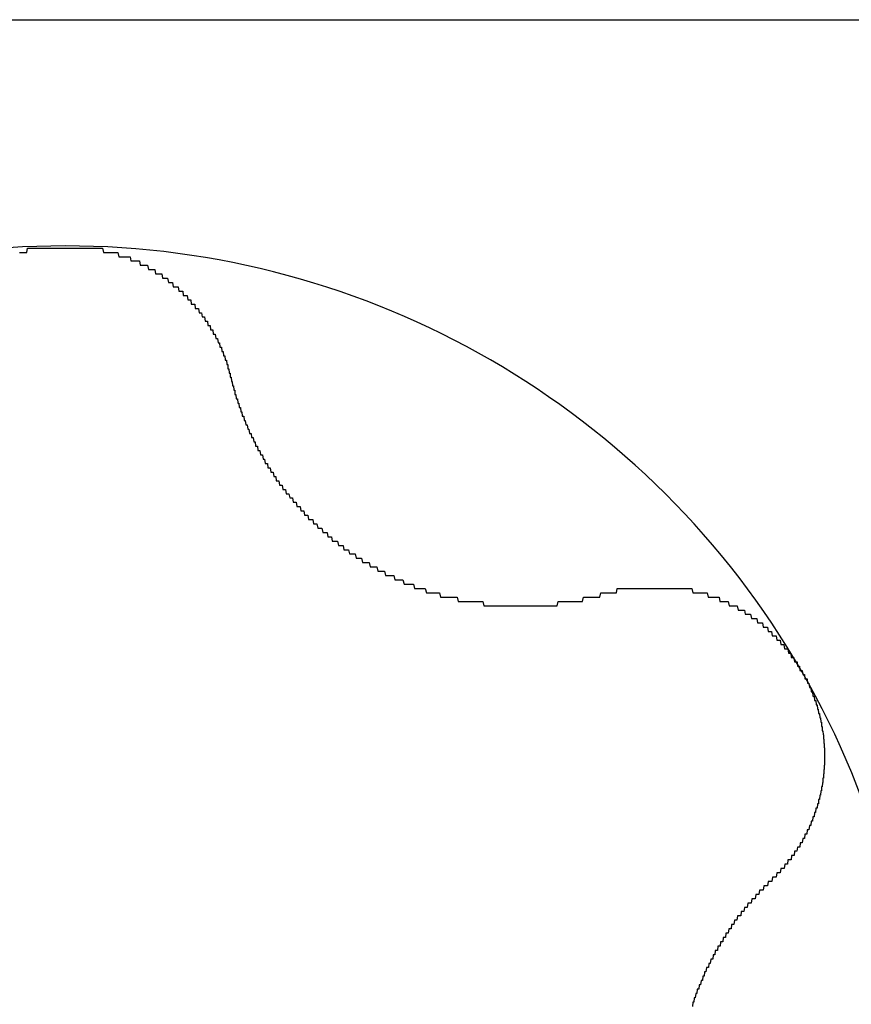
# Model space of a CAD drawing. Extents: x 1107 to 4046, y 937 to 3355.
# Tile 641 of 656: x 2225.37 to 2227.3, y 2735.93 to 2738.21. Entities that reach past the tile are written whole.
import ezdxf

# ---------------------------------------------------------------- set-up
doc = ezdxf.new("R2010")
doc.units = 0
doc.layers.add('KF_VIDA_L___C_REAR', color=7, linetype='CONTINUOUS')

# ---------------------------------------------------------------- blocks, each defined once
blk = doc.blocks.new('KF_VIDA_L___C_REAR')
at = {"layer": 'KF_VIDA_L___C_REAR'}
blk.add_line((10.816654, 1049), (47.98, 1049), dxfattribs=at)
for points in [[(38.3941, 1048.46, 0), (38.3962, 1048.46, 0), (38.3983, 1048.46, 0), (38.4004, 1048.46, 0), (38.4025, 1048.46, 0), (38.4046, 1048.46, 0), (38.4067, 1048.46, 0), (38.4088, 1048.46, 0), (38.4109, 1048.46, 0), (38.413, 1048.47, 0), (38.4151, 1048.47, 0), (38.4172, 1048.47, 0), (38.4193, 1048.47, 0), (38.4215, 1048.47, 0), (38.4236, 1048.47, 0), (38.4257, 1048.47, 0), (38.4278, 1048.47, 0), (38.4299, 1048.47, 0), (38.432, 1048.47, 0), (38.4342, 1048.47, 0), (38.4363, 1048.47, 0), (38.4384, 1048.47, 0), (38.4405, 1048.47, 0), (38.4427, 1048.47, 0), (38.4448, 1048.47, 0), (38.4469, 1048.47, 0), (38.4491, 1048.47, 0), (38.4512, 1048.47, 0), (38.4533, 1048.47, 0), (38.4554, 1048.47, 0), (38.4576, 1048.47, 0), (38.4597, 1048.47, 0), (38.4618, 1048.47, 0), (38.4639, 1048.47, 0), (38.4661, 1048.47, 0), (38.4682, 1048.47, 0), (38.4703, 1048.47, 0), (38.4725, 1048.47, 0), (38.4746, 1048.47, 0), (38.4767, 1048.47, 0), (38.4788, 1048.47, 0), (38.481, 1048.47, 0), (38.4831, 1048.47, 0), (38.4852, 1048.47, 0), (38.4873, 1048.47, 0), (38.4894, 1048.47, 0), (38.4916, 1048.47, 0), (38.4937, 1048.47, 0), (38.4958, 1048.47, 0), (38.4979, 1048.47, 0), (38.5, 1048.47, 0)], [(38.5, 1048.47, 0), (38.5021, 1048.47, 0), (38.5042, 1048.47, 0), (38.5063, 1048.47, 0), (38.5084, 1048.47, 0), (38.5106, 1048.47, 0), (38.5127, 1048.47, 0), (38.5148, 1048.47, 0), (38.5169, 1048.47, 0), (38.519, 1048.47, 0), (38.5212, 1048.47, 0), (38.5233, 1048.47, 0), (38.5254, 1048.47, 0), (38.5275, 1048.47, 0), (38.5297, 1048.47, 0), (38.5318, 1048.47, 0), (38.5339, 1048.47, 0), (38.5361, 1048.47, 0), (38.5382, 1048.47, 0), (38.5403, 1048.47, 0), (38.5424, 1048.47, 0), (38.5446, 1048.47, 0), (38.5467, 1048.47, 0), (38.5488, 1048.47, 0), (38.5509, 1048.47, 0), (38.5531, 1048.47, 0), (38.5552, 1048.47, 0), (38.5573, 1048.47, 0), (38.5595, 1048.47, 0), (38.5616, 1048.47, 0), (38.5637, 1048.47, 0), (38.5658, 1048.47, 0), (38.568, 1048.47, 0), (38.5701, 1048.47, 0), (38.5722, 1048.47, 0), (38.5743, 1048.47, 0), (38.5764, 1048.47, 0), (38.5785, 1048.47, 0), (38.5807, 1048.47, 0), (38.5828, 1048.47, 0), (38.5849, 1048.47, 0), (38.587, 1048.47, 0), (38.5891, 1048.46, 0), (38.5912, 1048.46, 0), (38.5933, 1048.46, 0), (38.5954, 1048.46, 0), (38.5975, 1048.46, 0), (38.5996, 1048.46, 0), (38.6017, 1048.46, 0), (38.6038, 1048.46, 0), (38.6059, 1048.46, 0), (38.6079, 1048.46, 0), (38.61, 1048.46, 0), (38.6121, 1048.46, 0), (38.6142, 1048.46, 0), (38.6163, 1048.46, 0), (38.6183, 1048.46, 0), (38.6204, 1048.46, 0), (38.6224, 1048.46, 0), (38.6245, 1048.45, 0), (38.6266, 1048.45, 0), (38.6286, 1048.45, 0), (38.6307, 1048.45, 0), (38.6327, 1048.45, 0), (38.6347, 1048.45, 0), (38.6368, 1048.45, 0), (38.6388, 1048.45, 0), (38.6408, 1048.45, 0), (38.6428, 1048.45, 0), (38.6449, 1048.45, 0), (38.6469, 1048.45, 0), (38.6489, 1048.45, 0), (38.6509, 1048.45, 0), (38.6529, 1048.44, 0), (38.6549, 1048.44, 0), (38.6568, 1048.44, 0), (38.6588, 1048.44, 0), (38.6608, 1048.44, 0), (38.6628, 1048.44, 0), (38.6647, 1048.44, 0), (38.6667, 1048.44, 0), (38.6687, 1048.44, 0), (38.6706, 1048.44, 0), (38.6725, 1048.44, 0), (38.6745, 1048.43, 0), (38.6764, 1048.43, 0), (38.6783, 1048.43, 0), (38.6802, 1048.43, 0), (38.6822, 1048.43, 0), (38.6841, 1048.43, 0), (38.686, 1048.43, 0), (38.6878, 1048.43, 0), (38.6897, 1048.43, 0), (38.6916, 1048.43, 0), (38.6935, 1048.42, 0), (38.6953, 1048.42, 0), (38.6972, 1048.42, 0), (38.699, 1048.42, 0), (38.7009, 1048.42, 0), (38.7027, 1048.42, 0), (38.7046, 1048.42, 0), (38.7064, 1048.42, 0), (38.7082, 1048.42, 0), (38.71, 1048.41, 0), (38.7118, 1048.41, 0), (38.7136, 1048.41, 0), (38.7154, 1048.41, 0), (38.7172, 1048.41, 0), (38.7189, 1048.41, 0), (38.7207, 1048.41, 0), (38.7225, 1048.41, 0), (38.7242, 1048.41, 0), (38.7259, 1048.4, 0), (38.7277, 1048.4, 0), (38.7294, 1048.4, 0), (38.7311, 1048.4, 0), (38.7328, 1048.4, 0), (38.7345, 1048.4, 0), (38.7362, 1048.4, 0), (38.7379, 1048.4, 0), (38.7396, 1048.39, 0), (38.7413, 1048.39, 0), (38.7429, 1048.39, 0), (38.7446, 1048.39, 0), (38.7462, 1048.39, 0), (38.7479, 1048.39, 0), (38.7495, 1048.39, 0), (38.7511, 1048.38, 0), (38.7527, 1048.38, 0), (38.7543, 1048.38, 0), (38.7559, 1048.38, 0), (38.7575, 1048.38, 0), (38.7591, 1048.38, 0), (38.7607, 1048.38, 0), (38.7622, 1048.38, 0), (38.7638, 1048.37, 0), (38.7653, 1048.37, 0), (38.7668, 1048.37, 0), (38.7684, 1048.37, 0), (38.7699, 1048.37, 0), (38.7714, 1048.37, 0), (38.7729, 1048.37, 0), (38.7744, 1048.36, 0), (38.7759, 1048.36, 0), (38.7773, 1048.36, 0), (38.7788, 1048.36, 0), (38.7802, 1048.36, 0), (38.7817, 1048.36, 0), (38.7831, 1048.36, 0), (38.7845, 1048.35, 0), (38.7859, 1048.35, 0), (38.7874, 1048.35, 0), (38.7887, 1048.35, 0), (38.7901, 1048.35, 0), (38.7915, 1048.35, 0), (38.7929, 1048.34, 0), (38.7942, 1048.34, 0), (38.7956, 1048.34, 0), (38.7969, 1048.34, 0), (38.7982, 1048.34, 0), (38.7995, 1048.34, 0), (38.8008, 1048.34, 0), (38.8021, 1048.33, 0), (38.8034, 1048.33, 0), (38.8047, 1048.33, 0), (38.806, 1048.33, 0), (38.8072, 1048.33, 0), (38.8084, 1048.33, 0), (38.8097, 1048.33, 0), (38.8109, 1048.32, 0), (38.8121, 1048.32, 0), (38.8133, 1048.32, 0), (38.8145, 1048.32, 0), (38.8157, 1048.32, 0), (38.8169, 1048.32, 0), (38.818, 1048.31, 0), (38.8192, 1048.31, 0), (38.8204, 1048.31, 0), (38.8215, 1048.31, 0), (38.8226, 1048.31, 0), (38.8238, 1048.31, 0), (38.8249, 1048.3, 0), (38.826, 1048.3, 0), (38.8271, 1048.3, 0), (38.8282, 1048.3, 0), (38.8293, 1048.3, 0), (38.8304, 1048.3, 0), (38.8315, 1048.29, 0), (38.8325, 1048.29, 0), (38.8336, 1048.29, 0), (38.8347, 1048.29, 0), (38.8357, 1048.29, 0), (38.8367, 1048.29, 0), (38.8378, 1048.28, 0), (38.8388, 1048.28, 0), (38.8398, 1048.28, 0), (38.8408, 1048.28, 0), (38.8418, 1048.28, 0), (38.8428, 1048.28, 0), (38.8438, 1048.27, 0), (38.8447, 1048.27, 0), (38.8457, 1048.27, 0), (38.8467, 1048.27, 0), (38.8476, 1048.27, 0), (38.8485, 1048.27, 0), (38.8495, 1048.26, 0), (38.8504, 1048.26, 0), (38.8513, 1048.26, 0), (38.8522, 1048.26, 0), (38.8531, 1048.26, 0), (38.854, 1048.26, 0), (38.8549, 1048.25, 0), (38.8557, 1048.25, 0), (38.8566, 1048.25, 0), (38.8574, 1048.25, 0), (38.8583, 1048.25, 0), (38.8591, 1048.24, 0), (38.8599, 1048.24, 0), (38.8608, 1048.24, 0), (38.8616, 1048.24, 0), (38.8624, 1048.24, 0), (38.8632, 1048.24, 0), (38.8639, 1048.23, 0), (38.8647, 1048.23, 0), (38.8655, 1048.23, 0), (38.8662, 1048.23, 0), (38.867, 1048.23, 0), (38.8677, 1048.22, 0), (38.8684, 1048.22, 0), (38.8691, 1048.22, 0), (38.8698, 1048.22, 0), (38.8705, 1048.22, 0), (38.8712, 1048.21, 0), (38.8719, 1048.21, 0), (38.8726, 1048.21, 0), (38.8732, 1048.21, 0), (38.8739, 1048.21, 0), (38.8745, 1048.21, 0), (38.8751, 1048.2, 0), (38.8758, 1048.2, 0), (38.8764, 1048.2, 0), (38.877, 1048.2, 0), (38.8776, 1048.2, 0), (38.8781, 1048.19, 0), (38.8787, 1048.19, 0), (38.8793, 1048.19, 0), (38.8798, 1048.19, 0), (38.8804, 1048.19, 0), (38.8809, 1048.18, 0), (38.8814, 1048.18, 0), (38.8819, 1048.18, 0), (38.8824, 1048.18, 0), (38.8829, 1048.18, 0), (38.8834, 1048.17, 0), (38.8839, 1048.17, 0), (38.8843, 1048.17, 0)], [(38.8843, 1048.17, 0), (38.8849, 1048.17, 0), (38.8855, 1048.17, 0), (38.886, 1048.16, 0), (38.8866, 1048.16, 0), (38.8872, 1048.16, 0), (38.8878, 1048.16, 0), (38.8884, 1048.15, 0), (38.8891, 1048.15, 0), (38.8897, 1048.15, 0), (38.8903, 1048.15, 0), (38.891, 1048.15, 0), (38.8916, 1048.14, 0), (38.8923, 1048.14, 0), (38.8929, 1048.14, 0), (38.8936, 1048.14, 0), (38.8943, 1048.13, 0), (38.895, 1048.13, 0), (38.8957, 1048.13, 0), (38.8964, 1048.13, 0), (38.8971, 1048.12, 0), (38.8978, 1048.12, 0), (38.8986, 1048.12, 0), (38.8993, 1048.12, 0), (38.9, 1048.12, 0), (38.9008, 1048.11, 0), (38.9015, 1048.11, 0), (38.9023, 1048.11, 0), (38.9031, 1048.11, 0), (38.9039, 1048.1, 0), (38.9047, 1048.1, 0), (38.9055, 1048.1, 0), (38.9063, 1048.1, 0), (38.9071, 1048.1, 0), (38.9079, 1048.09, 0), (38.9087, 1048.09, 0), (38.9096, 1048.09, 0), (38.9104, 1048.09, 0), (38.9112, 1048.08, 0), (38.9121, 1048.08, 0), (38.913, 1048.08, 0), (38.9138, 1048.08, 0), (38.9147, 1048.08, 0), (38.9156, 1048.07, 0), (38.9165, 1048.07, 0), (38.9174, 1048.07, 0), (38.9183, 1048.07, 0), (38.9192, 1048.06, 0), (38.9201, 1048.06, 0), (38.921, 1048.06, 0), (38.922, 1048.06, 0), (38.9229, 1048.06, 0), (38.9238, 1048.05, 0), (38.9248, 1048.05, 0), (38.9258, 1048.05, 0), (38.9267, 1048.05, 0), (38.9277, 1048.04, 0), (38.9287, 1048.04, 0), (38.9297, 1048.04, 0), (38.9306, 1048.04, 0), (38.9316, 1048.04, 0), (38.9326, 1048.03, 0), (38.9337, 1048.03, 0), (38.9347, 1048.03, 0), (38.9357, 1048.03, 0), (38.9367, 1048.03, 0), (38.9378, 1048.02, 0), (38.9388, 1048.02, 0), (38.9399, 1048.02, 0), (38.9409, 1048.02, 0), (38.942, 1048.01, 0), (38.9431, 1048.01, 0), (38.9442, 1048.01, 0), (38.9453, 1048.01, 0), (38.9464, 1048.01, 0), (38.9475, 1048, 0), (38.9487, 1048, 0), (38.9498, 1048, 0), (38.951, 1048, 0), (38.9521, 1048, 0), (38.9533, 1047.99, 0), (38.9545, 1047.99, 0), (38.9557, 1047.99, 0), (38.9569, 1047.99, 0), (38.9581, 1047.99, 0), (38.9594, 1047.98, 0), (38.9606, 1047.98, 0), (38.9619, 1047.98, 0), (38.9631, 1047.98, 0), (38.9644, 1047.97, 0), (38.9657, 1047.97, 0), (38.9669, 1047.97, 0), (38.9682, 1047.97, 0), (38.9696, 1047.97, 0), (38.9709, 1047.96, 0), (38.9722, 1047.96, 0), (38.9735, 1047.96, 0), (38.9749, 1047.96, 0), (38.9762, 1047.96, 0), (38.9776, 1047.95, 0), (38.979, 1047.95, 0), (38.9804, 1047.95, 0), (38.9818, 1047.95, 0), (38.9832, 1047.95, 0), (38.9846, 1047.94, 0), (38.986, 1047.94, 0), (38.9874, 1047.94, 0), (38.9889, 1047.94, 0), (38.9903, 1047.93, 0), (38.9918, 1047.93, 0), (38.9933, 1047.93, 0), (38.9948, 1047.93, 0), (38.9963, 1047.93, 0), (38.9978, 1047.92, 0), (38.9993, 1047.92, 0), (39.0008, 1047.92, 0), (39.0023, 1047.92, 0), (39.0039, 1047.92, 0), (39.0054, 1047.91, 0), (39.007, 1047.91, 0), (39.0085, 1047.91, 0), (39.0101, 1047.91, 0), (39.0117, 1047.91, 0), (39.0133, 1047.9, 0), (39.0149, 1047.9, 0), (39.0165, 1047.9, 0), (39.0181, 1047.9, 0), (39.0197, 1047.9, 0), (39.0214, 1047.89, 0), (39.023, 1047.89, 0), (39.0247, 1047.89, 0), (39.0264, 1047.89, 0), (39.028, 1047.89, 0), (39.0297, 1047.88, 0), (39.0314, 1047.88, 0), (39.0331, 1047.88, 0), (39.0348, 1047.88, 0), (39.0366, 1047.88, 0), (39.0383, 1047.87, 0), (39.04, 1047.87, 0), (39.0418, 1047.87, 0), (39.0435, 1047.87, 0), (39.0453, 1047.87, 0), (39.0471, 1047.86, 0), (39.0489, 1047.86, 0), (39.0506, 1047.86, 0), (39.0524, 1047.86, 0), (39.0543, 1047.86, 0), (39.0561, 1047.85, 0), (39.0579, 1047.85, 0), (39.0597, 1047.85, 0), (39.0616, 1047.85, 0), (39.0634, 1047.85, 0), (39.0653, 1047.84, 0), (39.0672, 1047.84, 0), (39.069, 1047.84, 0), (39.0709, 1047.84, 0), (39.0728, 1047.84, 0), (39.0747, 1047.84, 0), (39.0766, 1047.83, 0), (39.0785, 1047.83, 0), (39.0805, 1047.83, 0), (39.0824, 1047.83, 0), (39.0843, 1047.83, 0), (39.0863, 1047.82, 0), (39.0882, 1047.82, 0), (39.0902, 1047.82, 0), (39.0921, 1047.82, 0), (39.0941, 1047.82, 0), (39.0961, 1047.82, 0), (39.0981, 1047.81, 0), (39.1001, 1047.81, 0), (39.1021, 1047.81, 0), (39.1041, 1047.81, 0), (39.1061, 1047.81, 0), (39.1081, 1047.81, 0), (39.1101, 1047.8, 0), (39.1121, 1047.8, 0), (39.1142, 1047.8, 0), (39.1162, 1047.8, 0), (39.1183, 1047.8, 0), (39.1203, 1047.79, 0), (39.1224, 1047.79, 0), (39.1244, 1047.79, 0), (39.1265, 1047.79, 0), (39.1286, 1047.79, 0), (39.1307, 1047.79, 0), (39.1327, 1047.79, 0), (39.1348, 1047.78, 0), (39.1369, 1047.78, 0), (39.139, 1047.78, 0), (39.1411, 1047.78, 0), (39.1432, 1047.78, 0), (39.1453, 1047.78, 0), (39.1474, 1047.77, 0), (39.1496, 1047.77, 0), (39.1517, 1047.77, 0), (39.1538, 1047.77, 0), (39.1559, 1047.77, 0), (39.1581, 1047.77, 0), (39.1602, 1047.76, 0), (39.1624, 1047.76, 0), (39.1645, 1047.76, 0), (39.1666, 1047.76, 0), (39.1688, 1047.76, 0), (39.171, 1047.76, 0), (39.1731, 1047.76, 0), (39.1753, 1047.75, 0), (39.1774, 1047.75, 0), (39.1796, 1047.75, 0), (39.1818, 1047.75, 0), (39.184, 1047.75, 0), (39.1861, 1047.75, 0), (39.1883, 1047.75, 0), (39.1905, 1047.74, 0), (39.1927, 1047.74, 0), (39.1949, 1047.74, 0), (39.197, 1047.74, 0), (39.1992, 1047.74, 0), (39.2014, 1047.74, 0), (39.2036, 1047.74, 0), (39.2058, 1047.74, 0), (39.208, 1047.73, 0), (39.2102, 1047.73, 0), (39.2124, 1047.73, 0), (39.2146, 1047.73, 0), (39.2168, 1047.73, 0), (39.2191, 1047.73, 0), (39.2213, 1047.73, 0), (39.2235, 1047.73, 0), (39.2258, 1047.72, 0), (39.228, 1047.72, 0), (39.2303, 1047.72, 0), (39.2326, 1047.72, 0), (39.2349, 1047.72, 0), (39.2371, 1047.72, 0), (39.2394, 1047.72, 0), (39.2417, 1047.72, 0), (39.2441, 1047.71, 0), (39.2464, 1047.71, 0), (39.2487, 1047.71, 0), (39.251, 1047.71, 0), (39.2534, 1047.71, 0), (39.2557, 1047.71, 0), (39.2581, 1047.71, 0), (39.2604, 1047.71, 0), (39.2628, 1047.71, 0), (39.2652, 1047.7, 0), (39.2675, 1047.7, 0), (39.2699, 1047.7, 0), (39.2723, 1047.7, 0), (39.2747, 1047.7, 0), (39.2771, 1047.7, 0), (39.2795, 1047.7, 0), (39.2819, 1047.7, 0), (39.2843, 1047.7, 0), (39.2868, 1047.69, 0), (39.2892, 1047.69, 0), (39.2916, 1047.69, 0), (39.2941, 1047.69, 0), (39.2965, 1047.69, 0), (39.299, 1047.69, 0), (39.3014, 1047.69, 0), (39.3039, 1047.69, 0), (39.3063, 1047.69, 0), (39.3088, 1047.69, 0), (39.3113, 1047.68, 0), (39.3137, 1047.68, 0), (39.3162, 1047.68, 0), (39.3187, 1047.68, 0), (39.3212, 1047.68, 0), (39.3237, 1047.68, 0), (39.3262, 1047.68, 0), (39.3287, 1047.68, 0), (39.3312, 1047.68, 0), (39.3337, 1047.68, 0), (39.3362, 1047.68, 0), (39.3387, 1047.67, 0), (39.3413, 1047.67, 0), (39.3438, 1047.67, 0), (39.3463, 1047.67, 0), (39.3488, 1047.67, 0), (39.3514, 1047.67, 0), (39.3539, 1047.67, 0), (39.3564, 1047.67, 0), (39.359, 1047.67, 0), (39.3615, 1047.67, 0), (39.3641, 1047.67, 0), (39.3666, 1047.67, 0), (39.3692, 1047.67, 0), (39.3717, 1047.66, 0), (39.3743, 1047.66, 0), (39.3768, 1047.66, 0), (39.3794, 1047.66, 0), (39.382, 1047.66, 0), (39.3845, 1047.66, 0), (39.3871, 1047.66, 0), (39.3896, 1047.66, 0), (39.3922, 1047.66, 0), (39.3948, 1047.66, 0), (39.3974, 1047.66, 0), (39.3999, 1047.66, 0), (39.4025, 1047.66, 0), (39.4051, 1047.66, 0), (39.4076, 1047.66, 0), (39.4102, 1047.66, 0), (39.4128, 1047.65, 0), (39.4154, 1047.65, 0), (39.4179, 1047.65, 0), (39.4205, 1047.65, 0), (39.4231, 1047.65, 0), (39.4257, 1047.65, 0), (39.4282, 1047.65, 0), (39.4308, 1047.65, 0), (39.4334, 1047.65, 0), (39.436, 1047.65, 0), (39.4385, 1047.65, 0), (39.4411, 1047.65, 0), (39.4437, 1047.65, 0), (39.4463, 1047.65, 0), (39.4488, 1047.65, 0), (39.4514, 1047.65, 0), (39.454, 1047.65, 0), (39.4565, 1047.65, 0), (39.4591, 1047.65, 0), (39.4617, 1047.65, 0), (39.4643, 1047.65, 0), (39.4668, 1047.65, 0), (39.4694, 1047.65, 0), (39.4719, 1047.64, 0), (39.4745, 1047.64, 0), (39.4771, 1047.64, 0), (39.4796, 1047.64, 0), (39.4822, 1047.64, 0), (39.4847, 1047.64, 0), (39.4873, 1047.64, 0), (39.4898, 1047.64, 0), (39.4924, 1047.64, 0), (39.4949, 1047.64, 0), (39.4974, 1047.64, 0), (39.5, 1047.64, 0), (39.5025, 1047.64, 0), (39.505, 1047.64, 0), (39.5076, 1047.64, 0), (39.5101, 1047.64, 0), (39.5126, 1047.64, 0), (39.5151, 1047.64, 0), (39.5177, 1047.64, 0), (39.5202, 1047.64, 0), (39.5227, 1047.64, 0), (39.5252, 1047.64, 0), (39.5277, 1047.64, 0), (39.5302, 1047.64, 0), (39.5327, 1047.64, 0), (39.5352, 1047.64, 0), (39.5376, 1047.64, 0), (39.5401, 1047.64, 0), (39.5426, 1047.64, 0), (39.5451, 1047.64, 0), (39.5475, 1047.64, 0), (39.55, 1047.64, 0), (39.5524, 1047.64, 0), (39.5549, 1047.64, 0), (39.5573, 1047.64, 0), (39.5598, 1047.64, 0), (39.5622, 1047.64, 0), (39.5646, 1047.64, 0), (39.5671, 1047.64, 0), (39.5695, 1047.64, 0), (39.5719, 1047.64, 0), (39.5743, 1047.64, 0), (39.5767, 1047.64, 0), (39.5791, 1047.64, 0), (39.5815, 1047.64, 0), (39.5839, 1047.64, 0), (39.5863, 1047.64, 0), (39.5886, 1047.64, 0), (39.591, 1047.64, 0), (39.5933, 1047.64, 0), (39.5957, 1047.64, 0), (39.598, 1047.64, 0), (39.6004, 1047.64, 0), (39.6027, 1047.64, 0), (39.605, 1047.64, 0), (39.6074, 1047.64, 0), (39.6097, 1047.64, 0), (39.6121, 1047.64, 0), (39.6144, 1047.64, 0), (39.6167, 1047.64, 0), (39.6191, 1047.64, 0), (39.6214, 1047.64, 0), (39.6238, 1047.64, 0), (39.6261, 1047.64, 0), (39.6285, 1047.64, 0), (39.6308, 1047.64, 0), (39.6332, 1047.64, 0), (39.6355, 1047.64, 0), (39.6379, 1047.64, 0), (39.6402, 1047.64, 0), (39.6426, 1047.64, 0), (39.6449, 1047.65, 0), (39.6473, 1047.65, 0), (39.6496, 1047.65, 0), (39.652, 1047.65, 0), (39.6543, 1047.65, 0), (39.6567, 1047.65, 0), (39.659, 1047.65, 0), (39.6614, 1047.65, 0), (39.6638, 1047.65, 0), (39.6661, 1047.65, 0), (39.6685, 1047.65, 0), (39.6708, 1047.65, 0), (39.6732, 1047.65, 0), (39.6755, 1047.65, 0), (39.6779, 1047.65, 0), (39.6802, 1047.65, 0), (39.6826, 1047.65, 0), (39.685, 1047.65, 0), (39.6873, 1047.65, 0), (39.6897, 1047.65, 0), (39.692, 1047.65, 0), (39.6944, 1047.65, 0), (39.6967, 1047.65, 0), (39.6991, 1047.65, 0), (39.7014, 1047.65, 0), (39.7038, 1047.66, 0), (39.7061, 1047.66, 0), (39.7085, 1047.66, 0), (39.7108, 1047.66, 0), (39.7132, 1047.66, 0), (39.7155, 1047.66, 0), (39.7178, 1047.66, 0), (39.7202, 1047.66, 0), (39.7225, 1047.66, 0), (39.7249, 1047.66, 0), (39.7272, 1047.66, 0), (39.7295, 1047.66, 0), (39.7319, 1047.66, 0), (39.7342, 1047.66, 0), (39.7365, 1047.66, 0), (39.7389, 1047.66, 0), (39.7412, 1047.66, 0), (39.7435, 1047.67, 0), (39.7458, 1047.67, 0), (39.7481, 1047.67, 0), (39.7505, 1047.67, 0), (39.7528, 1047.67, 0), (39.7551, 1047.67, 0)], [(39.7551, 1047.67, 0), (39.757, 1047.67, 0), (39.7589, 1047.67, 0), (39.7608, 1047.67, 0), (39.7627, 1047.67, 0), (39.7646, 1047.67, 0), (39.7665, 1047.67, 0), (39.7684, 1047.67, 0), (39.7704, 1047.67, 0), (39.7723, 1047.67, 0), (39.7742, 1047.67, 0), (39.7761, 1047.67, 0), (39.7781, 1047.67, 0), (39.78, 1047.67, 0), (39.7819, 1047.68, 0), (39.7839, 1047.68, 0), (39.7858, 1047.68, 0), (39.7878, 1047.68, 0), (39.7897, 1047.68, 0), (39.7917, 1047.68, 0), (39.7936, 1047.68, 0), (39.7956, 1047.68, 0), (39.7975, 1047.68, 0), (39.7995, 1047.68, 0), (39.8014, 1047.68, 0), (39.8034, 1047.68, 0), (39.8054, 1047.68, 0), (39.8073, 1047.68, 0), (39.8093, 1047.68, 0), (39.8113, 1047.68, 0), (39.8132, 1047.68, 0), (39.8152, 1047.68, 0), (39.8172, 1047.68, 0), (39.8192, 1047.68, 0), (39.8211, 1047.68, 0), (39.8231, 1047.68, 0), (39.8251, 1047.68, 0), (39.8271, 1047.68, 0), (39.829, 1047.68, 0), (39.831, 1047.68, 0), (39.833, 1047.68, 0), (39.835, 1047.68, 0), (39.837, 1047.68, 0), (39.839, 1047.68, 0), (39.8409, 1047.68, 0), (39.8429, 1047.68, 0), (39.8449, 1047.68, 0), (39.8469, 1047.68, 0), (39.8489, 1047.68, 0), (39.8509, 1047.68, 0), (39.8529, 1047.68, 0), (39.8548, 1047.68, 0), (39.8568, 1047.68, 0), (39.8588, 1047.68, 0), (39.8608, 1047.68, 0), (39.8628, 1047.68, 0), (39.8648, 1047.68, 0), (39.8668, 1047.68, 0), (39.8687, 1047.68, 0), (39.8707, 1047.68, 0), (39.8727, 1047.68, 0), (39.8747, 1047.68, 0), (39.8767, 1047.68, 0), (39.8787, 1047.68, 0), (39.8806, 1047.68, 0), (39.8826, 1047.68, 0), (39.8846, 1047.68, 0), (39.8866, 1047.68, 0), (39.8886, 1047.68, 0), (39.8905, 1047.68, 0), (39.8925, 1047.68, 0), (39.8945, 1047.68, 0), (39.8965, 1047.68, 0), (39.8984, 1047.68, 0), (39.9004, 1047.68, 0), (39.9024, 1047.68, 0), (39.9043, 1047.68, 0), (39.9063, 1047.68, 0), (39.9083, 1047.68, 0), (39.9102, 1047.68, 0), (39.9122, 1047.68, 0), (39.9141, 1047.68, 0), (39.9161, 1047.68, 0), (39.918, 1047.68, 0), (39.92, 1047.68, 0), (39.9219, 1047.68, 0), (39.9239, 1047.68, 0), (39.9258, 1047.68, 0), (39.9278, 1047.68, 0), (39.9297, 1047.68, 0), (39.9317, 1047.68, 0), (39.9337, 1047.68, 0), (39.9356, 1047.68, 0), (39.9376, 1047.68, 0), (39.9395, 1047.68, 0), (39.9415, 1047.68, 0), (39.9435, 1047.68, 0), (39.9454, 1047.68, 0), (39.9474, 1047.68, 0), (39.9494, 1047.68, 0), (39.9514, 1047.68, 0), (39.9533, 1047.68, 0), (39.9553, 1047.68, 0), (39.9573, 1047.67, 0), (39.9593, 1047.67, 0), (39.9612, 1047.67, 0), (39.9632, 1047.67, 0), (39.9652, 1047.67, 0), (39.9672, 1047.67, 0), (39.9692, 1047.67, 0), (39.9711, 1047.67, 0), (39.9731, 1047.67, 0), (39.9751, 1047.67, 0), (39.9771, 1047.67, 0), (39.979, 1047.67, 0), (39.981, 1047.67, 0), (39.983, 1047.67, 0), (39.985, 1047.67, 0), (39.987, 1047.67, 0), (39.9889, 1047.67, 0), (39.9909, 1047.67, 0), (39.9929, 1047.66, 0), (39.9948, 1047.66, 0), (39.9968, 1047.66, 0), (39.9988, 1047.66, 0), (40.0008, 1047.66, 0), (40.0027, 1047.66, 0), (40.0047, 1047.66, 0), (40.0067, 1047.66, 0), (40.0086, 1047.66, 0), (40.0106, 1047.66, 0), (40.0125, 1047.66, 0), (40.0145, 1047.66, 0), (40.0164, 1047.66, 0), (40.0184, 1047.66, 0), (40.0203, 1047.65, 0), (40.0223, 1047.65, 0), (40.0242, 1047.65, 0), (40.0262, 1047.65, 0), (40.0281, 1047.65, 0), (40.03, 1047.65, 0), (40.032, 1047.65, 0), (40.0339, 1047.65, 0), (40.0358, 1047.65, 0), (40.0377, 1047.65, 0), (40.0397, 1047.65, 0), (40.0416, 1047.64, 0), (40.0435, 1047.64, 0), (40.0454, 1047.64, 0), (40.0473, 1047.64, 0), (40.0492, 1047.64, 0), (40.0511, 1047.64, 0), (40.053, 1047.64, 0), (40.0549, 1047.64, 0), (40.0568, 1047.64, 0), (40.0586, 1047.64, 0), (40.0605, 1047.64, 0), (40.0624, 1047.63, 0), (40.0642, 1047.63, 0), (40.0661, 1047.63, 0), (40.068, 1047.63, 0), (40.0698, 1047.63, 0), (40.0716, 1047.63, 0), (40.0735, 1047.63, 0), (40.0753, 1047.63, 0), (40.0771, 1047.63, 0), (40.079, 1047.62, 0), (40.0808, 1047.62, 0), (40.0826, 1047.62, 0), (40.0844, 1047.62, 0), (40.0862, 1047.62, 0), (40.088, 1047.62, 0), (40.0898, 1047.62, 0), (40.0915, 1047.62, 0), (40.0933, 1047.61, 0), (40.0951, 1047.61, 0), (40.0968, 1047.61, 0), (40.0986, 1047.61, 0), (40.1004, 1047.61, 0), (40.1021, 1047.61, 0), (40.1038, 1047.61, 0), (40.1056, 1047.61, 0), (40.1073, 1047.6, 0), (40.109, 1047.6, 0), (40.1107, 1047.6, 0), (40.1124, 1047.6, 0), (40.1141, 1047.6, 0), (40.1158, 1047.6, 0), (40.1175, 1047.6, 0), (40.1191, 1047.6, 0), (40.1208, 1047.59, 0), (40.1224, 1047.59, 0), (40.1241, 1047.59, 0), (40.1257, 1047.59, 0), (40.1274, 1047.59, 0), (40.129, 1047.59, 0), (40.1306, 1047.59, 0), (40.1322, 1047.58, 0), (40.1338, 1047.58, 0), (40.1354, 1047.58, 0), (40.137, 1047.58, 0), (40.1386, 1047.58, 0), (40.1402, 1047.58, 0), (40.1417, 1047.57, 0), (40.1433, 1047.57, 0), (40.1448, 1047.57, 0), (40.1464, 1047.57, 0), (40.1479, 1047.57, 0), (40.1494, 1047.57, 0), (40.1509, 1047.57, 0), (40.1524, 1047.56, 0), (40.1539, 1047.56, 0), (40.1554, 1047.56, 0), (40.1569, 1047.56, 0), (40.1584, 1047.56, 0), (40.1598, 1047.56, 0), (40.1613, 1047.55, 0), (40.1627, 1047.55, 0), (40.1642, 1047.55, 0), (40.1656, 1047.55, 0), (40.167, 1047.55, 0), (40.1684, 1047.55, 0), (40.1698, 1047.54, 0), (40.1712, 1047.54, 0), (40.1726, 1047.54, 0), (40.174, 1047.54, 0), (40.1753, 1047.54, 0), (40.1767, 1047.54, 0), (40.178, 1047.54, 0), (40.1793, 1047.53, 0), (40.1807, 1047.53, 0), (40.182, 1047.53, 0), (40.1833, 1047.53, 0), (40.1846, 1047.53, 0), (40.1859, 1047.52, 0), (40.1871, 1047.52, 0), (40.1884, 1047.52, 0), (40.1897, 1047.52, 0), (40.1909, 1047.52, 0), (40.1921, 1047.52, 0), (40.1933, 1047.51, 0), (40.1946, 1047.51, 0), (40.1958, 1047.51, 0), (40.197, 1047.51, 0), (40.1981, 1047.51, 0), (40.1993, 1047.51, 0), (40.2005, 1047.5, 0), (40.2016, 1047.5, 0), (40.2027, 1047.5, 0), (40.2039, 1047.5, 0), (40.205, 1047.5, 0), (40.2061, 1047.49, 0), (40.2072, 1047.49, 0), (40.2083, 1047.49, 0), (40.2093, 1047.49, 0), (40.2104, 1047.49, 0)], [(40.2104, 1047.49, 0), (40.2114, 1047.49, 0), (40.2125, 1047.48, 0), (40.2135, 1047.48, 0), (40.2145, 1047.48, 0), (40.2156, 1047.48, 0), (40.2166, 1047.48, 0), (40.2175, 1047.47, 0), (40.2185, 1047.47, 0), (40.2195, 1047.47, 0), (40.2205, 1047.47, 0), (40.2214, 1047.47, 0), (40.2224, 1047.47, 0), (40.2233, 1047.46, 0), (40.2242, 1047.46, 0), (40.2251, 1047.46, 0), (40.226, 1047.46, 0), (40.2269, 1047.46, 0), (40.2278, 1047.45, 0), (40.2287, 1047.45, 0), (40.2296, 1047.45, 0), (40.2304, 1047.45, 0), (40.2313, 1047.45, 0), (40.2321, 1047.44, 0), (40.2329, 1047.44, 0), (40.2337, 1047.44, 0), (40.2346, 1047.44, 0), (40.2353, 1047.44, 0), (40.2361, 1047.43, 0), (40.2369, 1047.43, 0), (40.2377, 1047.43, 0), (40.2384, 1047.43, 0), (40.2392, 1047.43, 0), (40.2399, 1047.42, 0), (40.2406, 1047.42, 0), (40.2413, 1047.42, 0), (40.242, 1047.42, 0), (40.2427, 1047.42, 0), (40.2434, 1047.41, 0), (40.2441, 1047.41, 0), (40.2447, 1047.41, 0), (40.2454, 1047.41, 0), (40.246, 1047.41, 0), (40.2466, 1047.4, 0), (40.2472, 1047.4, 0), (40.2478, 1047.4, 0), (40.2484, 1047.4, 0), (40.249, 1047.39, 0), (40.2496, 1047.39, 0), (40.2501, 1047.39, 0), (40.2507, 1047.39, 0), (40.2512, 1047.39, 0), (40.2518, 1047.38, 0), (40.2523, 1047.38, 0), (40.2528, 1047.38, 0), (40.2533, 1047.38, 0), (40.2537, 1047.38, 0), (40.2542, 1047.37, 0), (40.2547, 1047.37, 0), (40.2551, 1047.37, 0), (40.2556, 1047.37, 0), (40.256, 1047.37, 0), (40.2564, 1047.36, 0), (40.2568, 1047.36, 0), (40.2572, 1047.36, 0), (40.2576, 1047.36, 0), (40.2579, 1047.35, 0), (40.2583, 1047.35, 0), (40.2586, 1047.35, 0), (40.2589, 1047.35, 0), (40.2593, 1047.35, 0), (40.2596, 1047.34, 0), (40.2599, 1047.34, 0), (40.2601, 1047.34, 0), (40.2604, 1047.34, 0), (40.2607, 1047.34, 0), (40.2609, 1047.33, 0), (40.2612, 1047.33, 0), (40.2614, 1047.33, 0), (40.2616, 1047.33, 0), (40.2618, 1047.32, 0), (40.262, 1047.32, 0), (40.2621, 1047.32, 0), (40.2623, 1047.32, 0), (40.2625, 1047.32, 0), (40.2626, 1047.31, 0), (40.2627, 1047.31, 0), (40.2628, 1047.31, 0), (40.2629, 1047.31, 0), (40.263, 1047.31, 0), (40.2631, 1047.3, 0), (40.2632, 1047.3, 0), (40.2632, 1047.3, 0), (40.2632, 1047.3, 0), (40.2633, 1047.29, 0), (40.2633, 1047.29, 0), (40.2633, 1047.29, 0), (40.2633, 1047.29, 0), (40.2633, 1047.29, 0), (40.2632, 1047.28, 0), (40.2632, 1047.28, 0), (40.2631, 1047.28, 0), (40.2631, 1047.28, 0), (40.263, 1047.28, 0), (40.2629, 1047.27, 0), (40.2628, 1047.27, 0), (40.2627, 1047.27, 0), (40.2626, 1047.27, 0), (40.2624, 1047.26, 0), (40.2623, 1047.26, 0), (40.2621, 1047.26, 0), (40.2619, 1047.26, 0), (40.2618, 1047.26, 0), (40.2616, 1047.25, 0), (40.2614, 1047.25, 0), (40.2612, 1047.25, 0), (40.2609, 1047.25, 0), (40.2607, 1047.25, 0), (40.2605, 1047.24, 0), (40.2602, 1047.24, 0), (40.2599, 1047.24, 0), (40.2597, 1047.24, 0), (40.2594, 1047.24, 0), (40.2591, 1047.23, 0), (40.2588, 1047.23, 0), (40.2584, 1047.23, 0), (40.2581, 1047.23, 0), (40.2578, 1047.22, 0), (40.2574, 1047.22, 0), (40.2571, 1047.22, 0), (40.2567, 1047.22, 0), (40.2563, 1047.22, 0), (40.2559, 1047.21, 0), (40.2555, 1047.21, 0), (40.2551, 1047.21, 0), (40.2547, 1047.21, 0), (40.2542, 1047.21, 0), (40.2538, 1047.2, 0), (40.2533, 1047.2, 0), (40.2529, 1047.2, 0), (40.2524, 1047.2, 0), (40.2519, 1047.2, 0), (40.2514, 1047.19, 0), (40.2509, 1047.19, 0), (40.2504, 1047.19, 0), (40.2499, 1047.19, 0), (40.2494, 1047.19, 0), (40.2489, 1047.18, 0), (40.2483, 1047.18, 0), (40.2478, 1047.18, 0), (40.2472, 1047.18, 0), (40.2466, 1047.18, 0), (40.246, 1047.17, 0), (40.2454, 1047.17, 0), (40.2448, 1047.17, 0), (40.2442, 1047.17, 0), (40.2436, 1047.17, 0), (40.243, 1047.17, 0), (40.2423, 1047.16, 0), (40.2417, 1047.16, 0), (40.241, 1047.16, 0), (40.2404, 1047.16, 0), (40.2397, 1047.16, 0), (40.239, 1047.15, 0), (40.2383, 1047.15, 0), (40.2376, 1047.15, 0), (40.2369, 1047.15, 0), (40.2362, 1047.15, 0), (40.2355, 1047.14, 0), (40.2348, 1047.14, 0), (40.234, 1047.14, 0), (40.2333, 1047.14, 0), (40.2325, 1047.14, 0), (40.2318, 1047.14, 0), (40.231, 1047.13, 0), (40.2302, 1047.13, 0), (40.2294, 1047.13, 0), (40.2286, 1047.13, 0), (40.2278, 1047.13, 0), (40.227, 1047.12, 0), (40.2261, 1047.12, 0), (40.2253, 1047.12, 0), (40.2244, 1047.12, 0), (40.2236, 1047.12, 0), (40.2227, 1047.12, 0), (40.2218, 1047.11, 0), (40.2209, 1047.11, 0), (40.22, 1047.11, 0), (40.2191, 1047.11, 0), (40.2182, 1047.11, 0), (40.2173, 1047.11, 0), (40.2164, 1047.1, 0), (40.2154, 1047.1, 0), (40.2145, 1047.1, 0), (40.2135, 1047.1, 0), (40.2125, 1047.1, 0), (40.2115, 1047.09, 0), (40.2106, 1047.09, 0), (40.2096, 1047.09, 0), (40.2086, 1047.09, 0), (40.2075, 1047.09, 0), (40.2065, 1047.09, 0), (40.2055, 1047.08, 0), (40.2044, 1047.08, 0), (40.2034, 1047.08, 0), (40.2023, 1047.08, 0), (40.2013, 1047.08, 0), (40.2002, 1047.08, 0), (40.1991, 1047.07, 0), (40.198, 1047.07, 0), (40.1969, 1047.07, 0), (40.1958, 1047.07, 0), (40.1947, 1047.07, 0), (40.1936, 1047.07, 0), (40.1924, 1047.06, 0), (40.1913, 1047.06, 0), (40.1902, 1047.06, 0), (40.189, 1047.06, 0), (40.1878, 1047.06, 0), (40.1867, 1047.06, 0), (40.1855, 1047.05, 0), (40.1843, 1047.05, 0), (40.1831, 1047.05, 0), (40.1819, 1047.05, 0), (40.1807, 1047.05, 0), (40.1795, 1047.05, 0), (40.1782, 1047.05, 0), (40.177, 1047.04, 0), (40.1757, 1047.04, 0), (40.1745, 1047.04, 0), (40.1732, 1047.04, 0), (40.172, 1047.04, 0), (40.1707, 1047.04, 0), (40.1694, 1047.03, 0), (40.1681, 1047.03, 0), (40.1668, 1047.03, 0), (40.1655, 1047.03, 0), (40.1642, 1047.03, 0), (40.1629, 1047.03, 0), (40.1616, 1047.03, 0), (40.1602, 1047.02, 0), (40.1589, 1047.02, 0), (40.1576, 1047.02, 0), (40.1562, 1047.02, 0), (40.1548, 1047.02, 0), (40.1535, 1047.02, 0), (40.1521, 1047.02, 0), (40.1507, 1047.01, 0), (40.1493, 1047.01, 0), (40.1479, 1047.01, 0), (40.1465, 1047.01, 0), (40.1451, 1047.01, 0), (40.1437, 1047.01, 0), (40.1423, 1047.01, 0), (40.1409, 1047, 0), (40.1394, 1047, 0)], [(40.1394, 1047, 0), (40.1377, 1047, 0), (40.1359, 1047, 0), (40.1342, 1047, 0), (40.1325, 1047, 0), (40.1307, 1046.99, 0), (40.129, 1046.99, 0), (40.1273, 1046.99, 0), (40.1256, 1046.99, 0), (40.1239, 1046.99, 0), (40.1222, 1046.99, 0), (40.1205, 1046.98, 0), (40.1188, 1046.98, 0), (40.1171, 1046.98, 0), (40.1155, 1046.98, 0), (40.1138, 1046.98, 0), (40.1121, 1046.98, 0), (40.1105, 1046.97, 0), (40.1088, 1046.97, 0), (40.1072, 1046.97, 0), (40.1056, 1046.97, 0), (40.1039, 1046.97, 0), (40.1023, 1046.96, 0), (40.1007, 1046.96, 0), (40.0991, 1046.96, 0), (40.0975, 1046.96, 0), (40.0959, 1046.96, 0), (40.0943, 1046.96, 0), (40.0928, 1046.95, 0), (40.0912, 1046.95, 0), (40.0896, 1046.95, 0), (40.0881, 1046.95, 0), (40.0865, 1046.95, 0), (40.085, 1046.95, 0), (40.0834, 1046.94, 0), (40.0819, 1046.94, 0), (40.0804, 1046.94, 0), (40.0789, 1046.94, 0), (40.0773, 1046.94, 0), (40.0758, 1046.93, 0), (40.0744, 1046.93, 0), (40.0729, 1046.93, 0), (40.0714, 1046.93, 0), (40.0699, 1046.93, 0), (40.0685, 1046.92, 0), (40.067, 1046.92, 0), (40.0655, 1046.92, 0), (40.0641, 1046.92, 0), (40.0627, 1046.92, 0), (40.0612, 1046.92, 0), (40.0598, 1046.91, 0), (40.0584, 1046.91, 0), (40.057, 1046.91, 0), (40.0556, 1046.91, 0), (40.0542, 1046.91, 0), (40.0528, 1046.9, 0), (40.0515, 1046.9, 0), (40.0501, 1046.9, 0), (40.0487, 1046.9, 0), (40.0474, 1046.9, 0), (40.046, 1046.89, 0), (40.0447, 1046.89, 0), (40.0434, 1046.89, 0), (40.042, 1046.89, 0), (40.0407, 1046.89, 0), (40.0394, 1046.88, 0), (40.0381, 1046.88, 0), (40.0368, 1046.88, 0), (40.0355, 1046.88, 0), (40.0343, 1046.88, 0), (40.033, 1046.87, 0), (40.0317, 1046.87, 0), (40.0304, 1046.87, 0), (40.0292, 1046.87, 0), (40.0279, 1046.87, 0), (40.0266, 1046.86, 0), (40.0254, 1046.86, 0), (40.0241, 1046.86, 0), (40.0229, 1046.86, 0), (40.0216, 1046.86, 0), (40.0204, 1046.85, 0), (40.0192, 1046.85, 0), (40.0179, 1046.85, 0), (40.0167, 1046.85, 0), (40.0155, 1046.85, 0), (40.0143, 1046.84, 0), (40.013, 1046.84, 0), (40.0118, 1046.84, 0), (40.0106, 1046.84, 0), (40.0094, 1046.84, 0), (40.0082, 1046.83, 0), (40.0071, 1046.83, 0), (40.0059, 1046.83, 0), (40.0047, 1046.83, 0), (40.0035, 1046.82, 0), (40.0024, 1046.82, 0), (40.0012, 1046.82, 0), (40.0001, 1046.82, 0), (39.9989, 1046.82, 0), (39.9978, 1046.81, 0), (39.9966, 1046.81, 0), (39.9955, 1046.81, 0), (39.9944, 1046.81, 0), (39.9933, 1046.8, 0), (39.9922, 1046.8, 0), (39.9911, 1046.8, 0), (39.99, 1046.8, 0), (39.9889, 1046.8, 0), (39.9878, 1046.79, 0), (39.9867, 1046.79, 0), (39.9856, 1046.79, 0), (39.9846, 1046.79, 0), (39.9835, 1046.78, 0), (39.9825, 1046.78, 0), (39.9814, 1046.78, 0), (39.9804, 1046.78, 0), (39.9794, 1046.77, 0), (39.9784, 1046.77, 0), (39.9773, 1046.77, 0), (39.9763, 1046.77, 0), (39.9753, 1046.76, 0), (39.9744, 1046.76, 0), (39.9734, 1046.76, 0), (39.9724, 1046.76, 0), (39.9714, 1046.75, 0), (39.9705, 1046.75, 0), (39.9695, 1046.75, 0), (39.9686, 1046.75, 0), (39.9677, 1046.75, 0), (39.9667, 1046.74, 0), (39.9658, 1046.74, 0), (39.9649, 1046.74, 0), (39.964, 1046.74, 0), (39.9631, 1046.73, 0), (39.9622, 1046.73, 0), (39.9614, 1046.73, 0), (39.9605, 1046.73, 0), (39.9596, 1046.72, 0), (39.9588, 1046.72, 0), (39.958, 1046.72, 0), (39.9571, 1046.72, 0), (39.9563, 1046.71, 0)]]:
    blk.add_polyline3d(points, dxfattribs=at)
for radius, start, end in [(4.85, 148.971531, 31.028469), (4.2, 143.470393, 36.529607), (1.975, 90, 150), (1.975, 30, 90), (1.975, 330, 30)]:
    blk.add_arc((38.5, 1046.5), radius, start, end, dxfattribs=at)

msp = doc.modelspace()

# ---------------------------------------------------------------- block references
at = {"layer": 'KF_VIDA_L___C_REAR'}
msp.add_blockref('KF_VIDA_L___C_REAR', (2186.9791, 1689.2132), dxfattribs=at)

doc.saveas('drawing.dxf')
